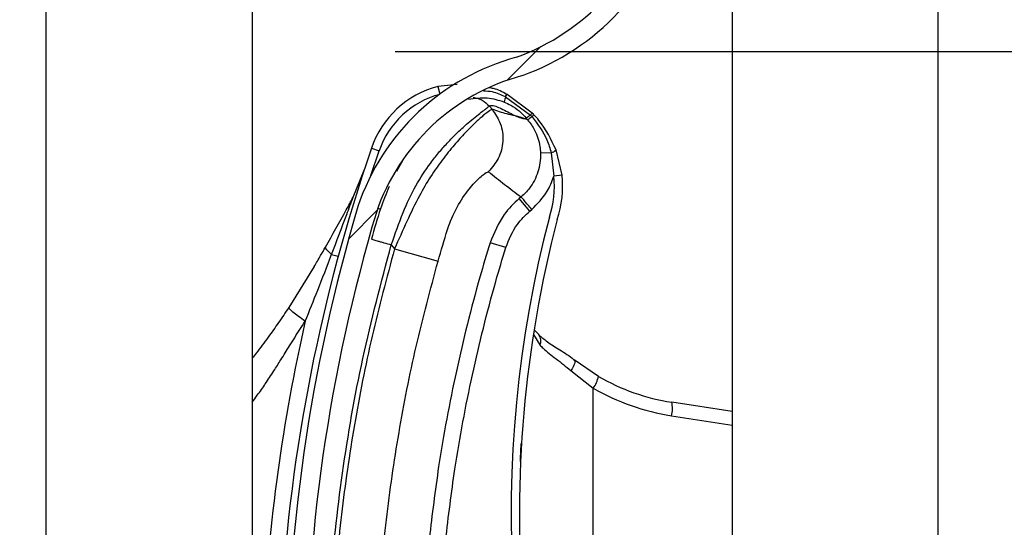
# Model space of a CAD drawing. Header units: inches. Extents: x 170 to 284, y 215 to 248.
# Tile 477 of 656: x 210.7657 to 210.8886, y 224.095 to 224.1584. Entities that reach past the tile are written whole.
import ezdxf

# ---------------------------------------------------------------- set-up
doc = ezdxf.new("R2010")
doc.units = ezdxf.units.IN
doc.header["$LTSCALE"] = 0.25
doc.header["$MEASUREMENT"] = 0
doc.layers.add('ANNOTATIONS', color=1, linetype='Continuous')
doc.layers.add('RH FRONT OF HOOD', color=7, linetype='Continuous')
doc.styles.add('ARIAL', font='arial.ttf', dxfattribs={"height": 0.09375})
doc.dimstyles.new('STANDARD$0', dxfattribs={"dimtxt": 0.09375, "dimasz": 0.09375, "dimexe": 0.03125, "dimexo": 0.046875, "dimgap": 0.09, "dimtad": 0, "dimtih": 1, "dimtoh": 1, "dimdec": 4, "dimzin": 0, "dimdsep": 46, "dimtxsty": 'ARIAL', "dimcen": 0.09, "dimadec": 0, "dimazin": 0, "dimtfac": 1, "dimtdec": 4, "dimtofl": 0, "dimtmove": 0, "dimatfit": 1, "dimfxl": 1, "dimtolj": 1, "dimtzin": 0, "dimarcsym": 0})

# ---------------------------------------------------------------- blocks, each defined once
blk = doc.blocks.new('*D78')
at = {"layer": 'ANNOTATIONS', "color": 0, "lineweight": -2, "transparency": 16777216}
for p, q in [((210.8125819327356, 224.1544254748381), (212.2530253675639, 224.1544254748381)), ((212.2217753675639, 224.0606754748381), (212.2217753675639, 222.3404997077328)), ((212.2217753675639, 220.1854637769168), (212.2217753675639, 221.9056395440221)), ((211.491250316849, 220.0917137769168), (212.2530253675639, 220.0917137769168))]:
    blk.add_line(p, q, dxfattribs=at)
at = {"layer": 'ANNOTATIONS', "color": 0, "transparency": 16777216}
for points in [[(212.2061503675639, 224.0606754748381), (212.2374003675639, 224.0606754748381), (212.2217753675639, 224.1544254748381)], [(212.2061503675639, 220.1854637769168), (212.2374003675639, 220.1854637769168), (212.2217753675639, 220.0917137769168)]]:
    blk.add_solid(points, dxfattribs=at)
at = {"layer": 'defpoints', "color": 0, "transparency": 16777216}
for p in [(210.7657069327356, 224.1544254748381), (211.444375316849, 220.0917137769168), (212.2217753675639, 220.0917137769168)]:
    blk.add_point(p, dxfattribs=at)
at = {"layer": 'ANNOTATIONS', "color": 0, "transparency": 16777216, "insert": (212.2217753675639, 222.1230696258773), "char_height": 0.09375, "attachment_point": 5, "style": 'ARIAL'}
blk.add_mtext('\\A1;OPENING\\PHEIGHT', dxfattribs=at)

msp = doc.modelspace()

# ---------------------------------------------------------------- hatches: boundary and pattern name
at = {"layer": 'RH FRONT OF HOOD'}
h = msp.add_hatch(dxfattribs=at)
h.set_pattern_fill('ANSI31', color=256, scale=0.34241245, angle=2.8e-322, style=0)
h.set_pattern_definition([(45, (200.7563139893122, 218.4993357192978), (-0.03026527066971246, 0.03026527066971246), [])])
edge = h.paths.add_edge_path(flags=0)
edge.add_arc((210.829581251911, 223.9824815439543), 0.001712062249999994, 450.0000000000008, 472.2104203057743)
edge.add_line((210.8289340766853, 223.9840665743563), (210.8280215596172, 223.986301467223))
edge.add_arc((210.829581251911, 223.9824815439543), 0.004126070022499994, 450, 472.2104203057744, ccw=False)
edge.add_arc((210.829581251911, 223.9735788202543), 0.01302879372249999, 401.47616737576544, 450, ccw=False)
edge.add_arc((210.825335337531, 223.9704286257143), 0.01830194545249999, 359.99999999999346, 400.0613730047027, ccw=False)
edge.add_arc((210.831875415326, 223.9704286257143), 0.01176186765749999, 292.1408576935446, 359.99999999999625, ccw=False)
edge.add_arc((210.829581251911, 223.9736815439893), 0.01566536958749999, 235.2570680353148, 295.4307998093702, ccw=False)
edge.add_arc((210.834820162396, 223.9817967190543), 0.02532140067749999, 212.8542481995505, 235.980933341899, ccw=False)
edge.add_arc((210.826670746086, 223.9754278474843), 0.01504902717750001, 172.1557183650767, 209.3146496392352, ccw=False)
edge.add_arc((210.839100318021, 223.9740924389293), 0.02754708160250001, 453.30850314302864, 532.9325737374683, ccw=False)
edge.add_arc((210.835847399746, 224.0101827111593), 0.008748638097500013, 280.9586189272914, 427.9414322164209)
edge.add_arc((210.8557071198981, 224.0725360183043), 0.05672062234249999, 179.5706357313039, 253.00989973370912, ccw=False)
edge.add_arc((211.014038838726, 224.0737344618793), 0.2150521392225, 163.4260275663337, 180.2060536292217, ccw=False)
edge.add_arc((210.835265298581, 224.1258838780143), 0.02884824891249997, 465.1588434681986, 521.4137567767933, ccw=False)
edge.add_arc((210.817939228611, 224.1804301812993), 0.0284373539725, 290.1205938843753, 343.7190675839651)
edge.add_arc((210.830779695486, 224.1762527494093), 0.01494630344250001, 345.2914408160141, 400.5471921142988)
edge.add_arc((210.827355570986, 224.1744379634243), 0.0187470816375, 397.9578745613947, 431.4396159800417)
edge.add_arc((210.829581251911, 224.1792659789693), 0.0134739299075, 433.877557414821, 472.273645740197)
edge.add_arc((210.827013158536, 224.1862854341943), 0.006011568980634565, 474.9825325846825, 495.7175736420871)
edge.add_arc((210.836806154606, 224.1790262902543), 0.01816498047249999, 500.8992600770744, 539.9999999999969)
edge.add_arc((210.829581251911, 224.1790262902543), 0.01094007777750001, 539.9999999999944, 630.0000000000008)
edge.add_arc((210.829581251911, 224.1699523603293), 0.001866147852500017, 270, 285.6422464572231)
edge.add_line((210.8300844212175, 224.1681553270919), (210.8307353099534, 224.1658307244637))
edge.add_arc((210.829581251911, 224.1699523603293), 0.004280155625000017, 269.9999999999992, 285.6422464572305, ccw=False)
edge.add_arc((210.829581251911, 224.1790262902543), 0.01335408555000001, 179.9999999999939, 269.9999999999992, ccw=False)
edge.add_arc((210.836806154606, 224.1790262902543), 0.020578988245, 500.6113583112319, 539.9999999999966, ccw=False)
edge.add_arc((210.827013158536, 224.1862854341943), 0.008425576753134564, 474.57766718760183, 496.4997109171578, ccw=False)
edge.add_arc((210.829581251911, 224.1792659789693), 0.01588793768, 433.690302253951, 472.4705806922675, ccw=False)
edge.add_arc((210.827355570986, 224.1744379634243), 0.02116108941, 398.10453077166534, 431.5771717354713, ccw=False)
edge.add_arc((210.830779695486, 224.1762527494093), 0.01736031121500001, 345.180248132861, 400.36585332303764, ccw=False)
edge.add_arc((210.817939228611, 224.1804301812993), 0.030851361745, 289.91815728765, 343.7795375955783, ccw=False)
edge.add_arc((210.835265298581, 224.1258838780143), 0.02643424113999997, 464.9417095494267, 521.3236131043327)
edge.add_arc((211.014038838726, 224.0737344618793), 0.21263813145, 523.4376684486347, 540.2096895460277)
edge.add_arc((210.8557071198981, 224.0725360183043), 0.05430661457, 539.5566266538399, 613.1145348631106)
edge.add_arc((210.835847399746, 224.0101827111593), 0.01116264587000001, 280.0610388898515, 428.5290871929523, ccw=False)
edge.add_arc((210.839100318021, 223.9740924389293), 0.02513307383, 452.971400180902, 532.9706577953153)
edge.add_arc((210.826670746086, 223.9754278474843), 0.01263501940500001, 532.0830472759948, 568.9826967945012)
edge.add_arc((210.834820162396, 223.9817967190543), 0.022907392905, 213.0443063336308, 236.0197152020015)
edge.add_arc((210.829581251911, 223.9736815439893), 0.01325136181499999, 235.1922404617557, 295.7352497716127)
edge.add_arc((210.831875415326, 223.9704286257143), 0.009347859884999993, 291.7225241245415, 359.9999999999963)
edge.add_arc((210.825335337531, 223.9704286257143), 0.01588793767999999, 359.9999999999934, 399.9521788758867)
edge.add_arc((210.829581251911, 223.9735788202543), 0.01061478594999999, 401.6345013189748, 450.0000000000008)

# ---------------------------------------------------------------- linework, layer by layer
for p, q in [((210.8546275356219, 224.3444764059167), (210.8546275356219, 220.0917137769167)), ((210.8803084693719, 224.3444764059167), (210.8803084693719, 220.0917137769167)), ((210.7690244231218, 220.0917137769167), (210.7690244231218, 224.2497177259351)), ((210.7947053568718, 224.2478094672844), (210.7947053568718, 224.080238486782)), ((210.8202924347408, 224.1503200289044), (210.8178930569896, 224.1500705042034)), ((210.8178930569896, 224.1500705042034), (210.8181468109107, 224.1491041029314)), ((210.8262972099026, 224.1488147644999), (210.8262981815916, 224.14881430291)), ((210.8262981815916, 224.14881430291), (210.8263603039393, 224.1487845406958)), ((210.8263603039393, 224.1487845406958), (210.8263611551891, 224.1487841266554)), ((210.8263611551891, 224.1487841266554), (210.8294648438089, 224.1464997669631)), ((210.8264794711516, 224.149104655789), (210.826478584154, 224.149105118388)), ((210.8265410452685, 224.1490723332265), (210.8264794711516, 224.149104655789)), ((210.8265419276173, 224.1490718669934), (210.8265410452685, 224.1490723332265)), ((210.8296833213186, 224.1467482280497), (210.8265419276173, 224.1490718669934)), ((210.8246730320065, 224.1472126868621), (210.8243252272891, 224.1476240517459)), ((210.8261733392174, 224.148127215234), (210.8261740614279, 224.148126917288)), ((210.8291087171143, 224.1458968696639), (210.8281773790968, 224.1462293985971)), ((210.8294648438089, 224.1464997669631), (210.829655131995, 224.1462941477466)), ((210.8095988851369, 224.1423623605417), (210.8105706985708, 224.1420295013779)), ((210.8095349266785, 224.1389287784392), (210.8105706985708, 224.1420295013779)), ((210.8320430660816, 224.141789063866), (210.8307094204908, 224.1417399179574)), ((210.8320430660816, 224.141789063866), (210.8323752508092, 224.1388772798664)), ((210.8333963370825, 224.1389895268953), (210.8326457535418, 224.1421365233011)), ((210.8135333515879, 224.1408712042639), (210.8127396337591, 224.1394324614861)), ((210.8073302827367, 224.1362465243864), (210.808685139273, 224.1396355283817)), ((210.8333963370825, 224.1389895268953), (210.8323752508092, 224.1388772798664)), ((210.8282945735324, 224.1362713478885), (210.8280465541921, 224.1360616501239)), ((210.8104010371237, 224.1348581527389), (210.8107293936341, 224.1347573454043)), ((210.8293722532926, 224.1344936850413), (210.8280465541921, 224.1360616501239)), ((210.8293722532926, 224.1344936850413), (210.8296202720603, 224.1347033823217)), ((210.8120815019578, 224.1302894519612), (210.812494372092, 224.12980113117)), ((210.8263757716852, 224.1299538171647), (210.8244129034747, 224.1305564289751)), ((210.8046433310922, 224.1290812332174), (210.8054618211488, 224.128859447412)), ((210.812494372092, 224.12980113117), (210.8179245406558, 224.1282529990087)), ((210.8024754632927, 224.127585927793), (210.7992892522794, 224.1224594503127)), ((210.8298300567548, 224.1190910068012), (210.8306316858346, 224.1177857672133)), ((210.8299404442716, 224.1196239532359), (210.8305339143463, 224.1190662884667)), ((210.8379397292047, 224.1138651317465), (210.8348993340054, 224.1159324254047)), ((210.8345125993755, 224.1145881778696), (210.8373029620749, 224.1123848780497)), ((210.8373029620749, 224.0469641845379), (210.8373029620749, 224.1123848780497)), ((210.8546275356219, 224.1094893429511), (210.8470902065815, 224.1106393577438)), ((210.8470554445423, 224.1089468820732), (210.8546275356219, 224.1077915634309))]:
    msp.add_line(p, q, dxfattribs=at)
at = {"layer": 'RH FRONT OF HOOD', "flags": 128}
msp.add_lwpolyline([(210.8348993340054, 224.1159324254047), (210.8349553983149, 224.1158583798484), (210.8349809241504, 224.1157495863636), (210.8349752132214, 224.1156090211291), (210.8349384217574, 224.1154405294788), (210.8348715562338, 224.1152487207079), (210.8347764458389, 224.1150388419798), (210.8346556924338, 224.1148166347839), (210.8345125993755, 224.1145881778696)], dxfattribs=at)
at = {"layer": 'RH FRONT OF HOOD'}
for centre, radius, start, end in [((210.817939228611, 224.1804301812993), 0.02843735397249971, 290.1205938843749, 343.7190675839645), ((210.817939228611, 224.1804301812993), 0.03085136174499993, 289.91815728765, 343.7795375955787), ((210.835265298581, 224.1258838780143), 0.02884824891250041, 105.1588434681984, 161.4137567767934), ((210.835265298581, 224.1258838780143), 0.02643424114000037, 104.9417095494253, 161.3236131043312), ((210.8209367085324, 224.1384790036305), 0.01198443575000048, 104.7123854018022, 161.0929786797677), ((210.8209367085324, 224.1384790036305), 0.01095719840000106, 104.712385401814, 161.0929786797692), ((210.8284075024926, 224.1478469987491), 0.002251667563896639, 155.3939551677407, 172.8510957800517), ((210.8284101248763, 224.1478455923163), 0.002253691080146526, 155.3897650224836, 172.8291455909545), ((210.8277065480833, 224.148136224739), 0.001564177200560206, 141.7256942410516, 154.2910519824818), ((210.8277110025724, 224.148133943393), 0.001568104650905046, 141.7542666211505, 154.2863466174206), ((210.8278097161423, 224.1480749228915), 0.001613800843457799, 141.8260927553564, 153.9140894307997), ((210.8278088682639, 224.1480752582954), 0.001611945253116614, 141.8104826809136, 153.9114578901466), ((211.0140036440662, 224.0723509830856), 0.2160622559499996, 161.092978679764, 176.5593061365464), ((210.8316909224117, 224.1430963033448), 0.001353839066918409, 285.076439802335, 314.8519014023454), ((210.8204625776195, 224.1375677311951), 0.01198443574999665, 341.3410974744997, 6.273281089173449), ((210.8204625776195, 224.1375677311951), 0.0130116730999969, 341.5025581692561, 6.273281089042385), ((211.014038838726, 224.0737344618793), 0.2150521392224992, 163.4260275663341, 180.2060536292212), ((211.014038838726, 224.0737344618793), 0.2126381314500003, 163.4376684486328, 180.2096895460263), ((210.9735989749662, 224.0966451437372), 0.146552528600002, 165.3406183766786, 202.0185750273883), ((210.9735989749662, 224.0966451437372), 0.1455252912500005, 165.3544246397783, 203.870550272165), ((211.0140036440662, 224.0723509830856), 0.2180957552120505, 167.1792232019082, 177.252934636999), ((210.8296418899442, 224.1183148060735), 0.001122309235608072, 331.8758133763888, 39.9468346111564), ((210.8343779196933, 224.1145202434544), 0.003621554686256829, 323.8694765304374, 349.5782562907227), ((210.8510153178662, 224.1363649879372), 0.0260233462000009, 239.8373732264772, 261.3249484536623), ((210.8512387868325, 224.1363649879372), 0.02773540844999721, 239.8373732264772, 261.3249484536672), ((210.8437595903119, 224.1098611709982), 0.003420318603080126, 344.4956794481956, 13.15103634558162)]:
    msp.add_arc(centre, radius, start, end, dxfattribs=at)
for points, knots in [([(210.826478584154, 224.149105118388), (210.825953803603, 224.1493832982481), (210.8252629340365, 224.1497495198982), (210.8245005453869, 224.1498772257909), (210.8243172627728, 224.1499079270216)], [0, 0, 0, 0, 0.7595942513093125, 1, 1, 1, 1]), ([(210.8217136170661, 224.1484643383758), (210.8225050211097, 224.148587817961), (210.8240226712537, 224.1488246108), (210.8254772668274, 224.1483529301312), (210.8261733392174, 224.148127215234)], [0, 0, 0, 0, 0.5214667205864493, 1, 1, 1, 1]), ([(210.8222872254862, 224.1486944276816), (210.8224773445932, 224.1486661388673), (210.8228727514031, 224.1486073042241), (210.8236097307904, 224.1483044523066), (210.8240433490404, 224.1478921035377), (210.8243252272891, 224.1476240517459)], [0, 0, 0, 0, 0.2447599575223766, 0.5090480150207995, 1, 1, 1, 1]), ([(210.8235815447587, 224.1495356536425), (210.823951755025, 224.1495142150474), (210.8249002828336, 224.1494592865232), (210.8257681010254, 224.1490588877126), (210.8262972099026, 224.1488147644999)], [0, 0, 0, 0, 0.3902998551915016, 0.9999999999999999, 0.9999999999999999, 0.9999999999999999, 0.9999999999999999]), ([(210.8120815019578, 224.1302894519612), (210.8125573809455, 224.1316459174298), (210.8134557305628, 224.1342066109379), (210.8150711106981, 224.1376975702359), (210.8166735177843, 224.140109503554), (210.818005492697, 224.1418122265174), (210.8189203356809, 224.1428556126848), (210.8197119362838, 224.1436841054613), (210.8203807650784, 224.1443440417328), (210.8211255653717, 224.1450391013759), (210.8219593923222, 224.1457648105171), (210.8230887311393, 224.1466728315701), (210.8240787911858, 224.1474327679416), (210.8242479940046, 224.1475641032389), (210.8243252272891, 224.1476240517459)], [0, 0, 0, 0, 0.1307156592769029, 0.2467609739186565, 0.3577928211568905, 0.4170971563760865, 0.4791482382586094, 0.5177152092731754, 0.5590896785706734, 0.603294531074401, 0.6633484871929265, 0.7353692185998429, 0.8792082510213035, 1, 1, 1, 1]), ([(210.8246730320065, 224.1472126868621), (210.8245936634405, 224.1471810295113), (210.8244323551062, 224.1471166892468), (210.8236438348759, 224.1464979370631), (210.8225828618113, 224.1455547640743), (210.8213524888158, 224.1443411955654), (210.8199447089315, 224.1427952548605), (210.8184695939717, 224.1409600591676), (210.8169795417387, 224.1388248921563), (210.8154511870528, 224.13627033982), (210.8140150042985, 224.1331940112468), (210.8130055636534, 224.1309417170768), (210.812494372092, 224.12980113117)], [0, 0, 0, 0, 0.1094013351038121, 0.2223468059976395, 0.3151791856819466, 0.4102231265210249, 0.5012749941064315, 0.5946006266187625, 0.6834485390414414, 0.7745330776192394, 0.8858211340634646, 1, 1, 1, 1]), ([(210.8246730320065, 224.1472126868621), (210.8250622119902, 224.1466368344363), (210.8258706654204, 224.1454406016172), (210.8261295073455, 224.1432155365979), (210.8256017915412, 224.1410381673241), (210.8246537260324, 224.139948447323), (210.8241973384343, 224.1394238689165)], [0, 0, 0, 0, 0.2406941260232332, 0.4999999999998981, 0.7593058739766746, 1, 1, 1, 1]), ([(210.8243252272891, 224.1476240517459), (210.8244320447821, 224.1476637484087), (210.824656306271, 224.1477470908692), (210.8252580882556, 224.1475530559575), (210.8260127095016, 224.1472050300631), (210.8268120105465, 224.1467908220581), (210.8276094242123, 224.1463837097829), (210.8280333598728, 224.1462255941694), (210.8282483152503, 224.1461454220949)], [0, 0, 0, 0, 0.1574760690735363, 0.330618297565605, 0.4911886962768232, 0.6742546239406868, 0.834831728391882, 1, 1, 1, 1]), ([(210.8281773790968, 224.1462293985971), (210.8279666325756, 224.1462876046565), (210.8273853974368, 224.1464481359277), (210.8263171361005, 224.1466576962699), (210.825296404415, 224.1470022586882), (210.8246730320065, 224.1472126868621)], [0, 0, 0, 0, 0.1812946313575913, 0.50000735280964, 1, 1, 1, 1]), ([(210.8261740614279, 224.148126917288), (210.8264536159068, 224.1479986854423), (210.8274865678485, 224.1475248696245), (210.8283807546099, 224.1467594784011), (210.8289151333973, 224.146126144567), (210.8289151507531, 224.1461261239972)], [0, 0, 0, 0, 0.2706300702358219, 0.9999763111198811, 1, 1, 1, 1]), ([(210.8282483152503, 224.1461454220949), (210.8283418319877, 224.146119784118), (210.8285298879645, 224.1460682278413), (210.82875731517, 224.1460557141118), (210.8288624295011, 224.1461028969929), (210.8289148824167, 224.1461264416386)], [0, 0, 0, 0, 0.3313600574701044, 0.6663431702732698, 0.9999999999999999, 0.9999999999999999, 0.9999999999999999, 0.9999999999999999]), ([(210.8289148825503, 224.1461264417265), (210.8289630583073, 224.146069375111), (210.8290276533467, 224.145992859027), (210.829092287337, 224.1459163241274), (210.8291087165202, 224.1458968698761)], [0, 0, 0, 0, 0.7458120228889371, 0.9999999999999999, 0.9999999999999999, 0.9999999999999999, 0.9999999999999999]), ([(210.8294648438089, 224.1464997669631), (210.8294450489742, 224.1464845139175), (210.8293261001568, 224.1463928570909), (210.8291415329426, 224.146255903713), (210.8289666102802, 224.1461377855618), (210.8289323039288, 224.1461300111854), (210.8289151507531, 224.1461261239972)], [0, 0, 0, 0, 0.06239373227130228, 0.3749291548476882, 0.6874645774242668, 1, 1, 1, 1]), ([(210.8296551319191, 224.1462941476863), (210.8296351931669, 224.1462783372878), (210.8295154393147, 224.1461833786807), (210.8293302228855, 224.1460403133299), (210.829156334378, 224.1459144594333), (210.8291245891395, 224.1459027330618), (210.8291087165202, 224.1458968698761)], [0, 0, 0, 0, 0.062428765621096, 0.3749525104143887, 0.6874762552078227, 1, 1, 1, 1]), ([(210.8296553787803, 224.1462938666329), (210.8303636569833, 224.145365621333), (210.8314171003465, 224.1439850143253), (210.8318885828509, 224.1423310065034), (210.8320430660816, 224.141789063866)], [0, 0, 0, 0, 0.6723457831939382, 1, 1, 1, 1]), ([(210.8298882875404, 224.146537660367), (210.8298882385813, 224.1465377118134), (210.8298207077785, 224.1466086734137), (210.8297519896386, 224.1466784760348), (210.8296833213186, 224.1467482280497)], [0, 0, 0, 0, 0.0007249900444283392, 0.9999999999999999, 0.9999999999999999, 0.9999999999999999, 0.9999999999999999]), ([(210.8326457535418, 224.1421365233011), (210.8320324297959, 224.1434322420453), (210.8312818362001, 224.1450179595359), (210.8301037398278, 224.1463027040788), (210.8298882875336, 224.1465376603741)], [0, 0, 0, 0, 0.8171182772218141, 1, 1, 1, 1]), ([(210.8291055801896, 224.1459005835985), (210.8291055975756, 224.1459005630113), (210.8294406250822, 224.145503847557), (210.8301246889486, 224.1444700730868), (210.8306153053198, 224.1430103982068), (210.8306887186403, 224.1420193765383), (210.8307094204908, 224.1417399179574)], [0, 0, 0, 0, 1.782673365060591e-05, 0.3435204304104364, 0.8148790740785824, 1, 1, 1, 1]), ([(210.8307094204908, 224.1417399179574), (210.8307101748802, 224.1417175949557), (210.8307367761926, 224.1409304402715), (210.8305122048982, 224.1393589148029), (210.8295566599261, 224.1375222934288), (210.8286774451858, 224.1365951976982), (210.8282944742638, 224.136271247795), (210.8282944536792, 224.1362712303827)], [0, 0, 0, 0, 0.0108740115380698, 0.3834398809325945, 0.7558119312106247, 0.9999868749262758, 1, 1, 1, 1]), ([(210.8191039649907, 224.1321863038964), (210.8191039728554, 224.132186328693), (210.8192178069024, 224.1325452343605), (210.8197172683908, 224.1339514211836), (210.8208918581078, 224.1361541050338), (210.822426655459, 224.1380573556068), (210.8237720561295, 224.1392690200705), (210.8240457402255, 224.1393686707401), (210.8241973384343, 224.1394238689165)], [0, 0, 0, 0, 4.497367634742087e-06, 0.06509473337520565, 0.2616701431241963, 0.4753105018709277, 0.7093656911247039, 0.9999999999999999, 0.9999999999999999, 0.9999999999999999, 0.9999999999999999]), ([(210.8241973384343, 224.1394238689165), (210.8248705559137, 224.1388946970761), (210.8262169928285, 224.1378363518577), (210.8276019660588, 224.136792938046), (210.8282944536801, 224.1362712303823)], [0, 0, 0, 0, 0.4999992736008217, 1, 1, 1, 1]), ([(210.8296202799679, 224.1347033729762), (210.8303220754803, 224.1354217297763), (210.8314841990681, 224.1366112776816), (210.8321591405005, 224.1381847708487), (210.8323643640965, 224.1388423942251), (210.8323752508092, 224.1388772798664)], [0, 0, 0, 0, 0.5907811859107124, 0.9782917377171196, 1, 1, 1, 1]), ([(210.8118122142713, 224.1375590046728), (210.8114378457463, 224.1366411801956), (210.8105812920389, 224.1345412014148), (210.8099617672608, 224.1322740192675), (210.809613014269, 224.1309977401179)], [0, 0, 0, 0, 0.4370636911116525, 1, 1, 1, 1]), ([(210.8038715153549, 224.1299960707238), (210.8047424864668, 224.1315363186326), (210.8059053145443, 224.1335926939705), (210.8070443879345, 224.1357140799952), (210.8073302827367, 224.1362465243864)], [0, 0, 0, 0, 0.7490110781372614, 1, 1, 1, 1]), ([(210.8046433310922, 224.1290812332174), (210.8052717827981, 224.1307461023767), (210.8061719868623, 224.1331308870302), (210.8070616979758, 224.1355240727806), (210.8073302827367, 224.1362465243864)], [0, 0, 0, 0, 0.6981213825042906, 1, 1, 1, 1]), ([(210.8280465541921, 224.1360616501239), (210.8280465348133, 224.1360616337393), (210.8273526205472, 224.1354749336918), (210.8257778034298, 224.1338513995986), (210.8249198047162, 224.1317801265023), (210.8244129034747, 224.1305564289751)], [0, 0, 0, 0, 1.142795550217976e-05, 0.409211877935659, 1, 1, 1, 1]), ([(210.8263757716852, 224.1299538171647), (210.8267874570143, 224.1309710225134), (210.8274850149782, 224.1326945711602), (210.8288236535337, 224.1339707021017), (210.8293722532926, 224.1344936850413)], [0, 0, 0, 0, 0.5901808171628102, 1, 1, 1, 1]), ([(210.8179245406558, 224.1282529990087), (210.8183120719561, 224.1295776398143), (210.8186996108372, 224.1309023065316), (210.8191039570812, 224.1321862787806), (210.8191039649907, 224.1321863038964)], [0, 0, 0, 0, 0.999980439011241, 1, 1, 1, 1]), ([(210.8024734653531, 224.1275825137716), (210.802473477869, 224.1275825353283), (210.8027377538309, 224.1280377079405), (210.8032054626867, 224.1288377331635), (210.8036723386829, 224.1296468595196), (210.8038715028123, 224.1299960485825), (210.8038715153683, 224.1299960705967)], [0, 0, 0, 0, 2.704369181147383e-05, 0.571031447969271, 0.9999729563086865, 1, 1, 1, 1]), ([(210.8046433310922, 224.1290812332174), (210.8045121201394, 224.1291929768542), (210.804246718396, 224.1294190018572), (210.8039930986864, 224.1297092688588), (210.8038888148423, 224.1298941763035), (210.8038747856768, 224.1299768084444), (210.8038715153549, 224.1299960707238)], [0, 0, 0, 0, 0.2979480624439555, 0.6026626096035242, 0.9073771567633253, 0.9999999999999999, 0.9999999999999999, 0.9999999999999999, 0.9999999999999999]), ([(210.8039693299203, 224.0732629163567), (210.8040681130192, 224.0780183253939), (210.804266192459, 224.0875538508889), (210.805875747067, 224.1018627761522), (210.8083325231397, 224.1161723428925), (210.8108298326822, 224.1255761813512), (210.8120815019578, 224.1302894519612)], [0, 0, 0, 0, 0.2468628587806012, 0.4950083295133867, 0.74689458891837, 1, 1, 1, 1]), ([(210.809613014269, 224.1309977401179), (210.8096459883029, 224.1309882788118), (210.8096967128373, 224.1309737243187), (210.8100045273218, 224.1308854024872), (210.8103231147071, 224.1307939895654), (210.8107185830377, 224.1306805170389), (210.8112932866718, 224.1305156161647), (210.8117709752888, 224.1303785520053), (210.8120815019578, 224.1302894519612)], [0, 0, 0, 0, 0.2394568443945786, 0.3683606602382, 0.5000000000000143, 0.6316393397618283, 0.7605431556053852, 1, 1, 1, 1]), ([(210.8244129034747, 224.1305564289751), (210.8239848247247, 224.1291271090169), (210.8223999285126, 224.1238352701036), (210.820104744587, 224.1145371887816), (210.8180381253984, 224.1036278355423), (210.8171868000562, 224.09661553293), (210.8168232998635, 224.0936214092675)], [0, 0, 0, 0, 0.1185397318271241, 0.4388752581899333, 0.7604101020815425, 1, 1, 1, 1]), ([(210.8188647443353, 224.0934011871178), (210.8192244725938, 224.0963643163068), (210.820065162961, 224.103289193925), (210.8221090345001, 224.1140857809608), (210.8243793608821, 224.123287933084), (210.8259521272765, 224.1285392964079), (210.8263757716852, 224.1299538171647)], [0, 0, 0, 0, 0.2395900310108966, 0.5599255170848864, 0.8814604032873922, 0.9999999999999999, 0.9999999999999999, 0.9999999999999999, 0.9999999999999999]), ([(210.8013452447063, 224.1207468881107), (210.8018681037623, 224.1220382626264), (210.8029910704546, 224.1248118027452), (210.8040678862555, 224.1275942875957), (210.8046433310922, 224.1290812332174)], [0, 0, 0, 0, 0.4656051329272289, 1, 1, 1, 1]), ([(210.812494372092, 224.12980113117), (210.8115202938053, 224.1261709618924), (210.8095693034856, 224.1189000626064), (210.8073910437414, 224.1078193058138), (210.8057799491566, 224.0966367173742), (210.8047691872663, 224.0856680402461), (210.8045745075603, 224.0784202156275), (210.8044810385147, 224.0749404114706)], [0, 0, 0, 0, 0.2027568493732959, 0.4061035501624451, 0.6088604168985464, 0.8122072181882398, 1, 1, 1, 1]), ([(210.8101271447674, 224.0748707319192), (210.8101271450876, 224.0748707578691), (210.8101689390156, 224.0782570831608), (210.8104320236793, 224.0853037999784), (210.8113839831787, 224.0959769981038), (210.8129585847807, 224.1068530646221), (210.8150770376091, 224.1176403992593), (210.8169753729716, 224.1247154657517), (210.8179245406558, 224.1282529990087)], [0, 0, 0, 0, 1.439079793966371e-06, 0.1877923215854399, 0.3908439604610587, 0.5938956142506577, 0.7969478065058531, 1, 1, 1, 1]), ([(210.7992892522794, 224.1224594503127), (210.7988670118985, 224.1218319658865), (210.7980260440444, 224.1205822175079), (210.7966688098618, 224.1186911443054), (210.795569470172, 224.1172042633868), (210.7948790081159, 224.116337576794), (210.7947053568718, 224.1161196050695)], [0, 0, 0, 0, 0.2874979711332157, 0.5726040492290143, 0.8925098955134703, 1, 1, 1, 1]), ([(210.8013452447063, 224.1207468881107), (210.8010544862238, 224.1209521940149), (210.8004556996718, 224.1213749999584), (210.7997666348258, 224.1219162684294), (210.7993249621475, 224.1223168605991), (210.7993009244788, 224.1224128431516), (210.7992892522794, 224.1224594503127)], [0, 0, 0, 0, 0.242789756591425, 0.5000000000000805, 0.7572102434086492, 1, 1, 1, 1]), ([(210.7947053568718, 224.1106350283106), (210.7949262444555, 224.1109231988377), (210.7955020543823, 224.1116744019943), (210.7964020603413, 224.1129857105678), (210.7973769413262, 224.1144657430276), (210.7983730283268, 224.1160471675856), (210.7994492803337, 224.1177781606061), (210.8004591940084, 224.1193860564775), (210.8011237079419, 224.1204066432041), (210.8013452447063, 224.1207468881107)], [0, 0, 0, 0, 0.09019872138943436, 0.2351300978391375, 0.3944108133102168, 0.5296508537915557, 0.6982639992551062, 0.8994067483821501, 1, 1, 1, 1]), ([(210.8304942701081, 224.1190480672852), (210.8308375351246, 224.1187637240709), (210.8315775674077, 224.11815071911), (210.8331389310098, 224.1171754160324), (210.8343863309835, 224.1163964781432), (210.8350070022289, 224.1158352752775), (210.8350674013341, 224.1157806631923)], [0, 0, 0, 0, 0.2839420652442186, 0.6121401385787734, 0.9622563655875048, 1, 1, 1, 1]), ([(210.8306316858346, 224.1177857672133), (210.8307616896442, 224.1176520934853), (210.8313512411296, 224.1170458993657), (210.8326438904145, 224.1160882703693), (210.8338839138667, 224.1150928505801), (210.8345125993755, 224.1145881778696)], [0, 0, 0, 0, 0.1223980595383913, 0.5550603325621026, 1, 1, 1, 1]), ([(210.8282067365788, 224.1032413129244), (210.8282166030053, 224.1035463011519), (210.8282406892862, 224.1042908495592), (210.8282839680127, 224.1050351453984), (210.8283095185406, 224.1054745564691)], [0, 0, 0, 0, 0.4096284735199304, 1, 1, 1, 1])]:
    msp.add_open_spline(points, degree=3, knots=knots, dxfattribs=at)
for points in [[(210.8296833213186, 224.1467482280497), (210.8296818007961, 224.1467438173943), (210.8296787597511, 224.1467349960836), (210.829634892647, 224.1466830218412), (210.829565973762, 224.1466067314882), (210.8294985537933, 224.1465354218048), (210.8294648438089, 224.1464997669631)], [(210.8298882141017, 224.1465377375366), (210.8298861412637, 224.1465337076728), (210.8298819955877, 224.146525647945), (210.829834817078, 224.1464748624), (210.8297616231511, 224.1463997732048), (210.8296906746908, 224.1463293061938), (210.8296552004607, 224.1462940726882)], [(210.8296205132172, 224.1347035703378), (210.8294503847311, 224.1349046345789), (210.829110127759, 224.1353067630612), (210.8286776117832, 224.1358179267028), (210.8283687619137, 224.1361829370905), (210.8283190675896, 224.136241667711), (210.8282942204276, 224.1362710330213)]]:
    msp.add_open_spline(points, degree=3, dxfattribs=at)

# ---------------------------------------------------------------- dimensions: what is measured, and where the dimension line sits
at = {"layer": 'ANNOTATIONS'}
dim = msp.add_linear_dim(base=(212.2217753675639, 220.0917137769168), p1=(210.7657069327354, 224.154425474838), p2=(211.4443753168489, 220.0917137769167), angle=90, text='OPENING\\PHEIGHT', dimstyle='STANDARD$0', dxfattribs=at)
dim.commit()
dim.dimension.update_dxf_attribs({"geometry": '*D78', "text_midpoint": (212.2217753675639, 222.1230696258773)})

doc.saveas('drawing.dxf')
